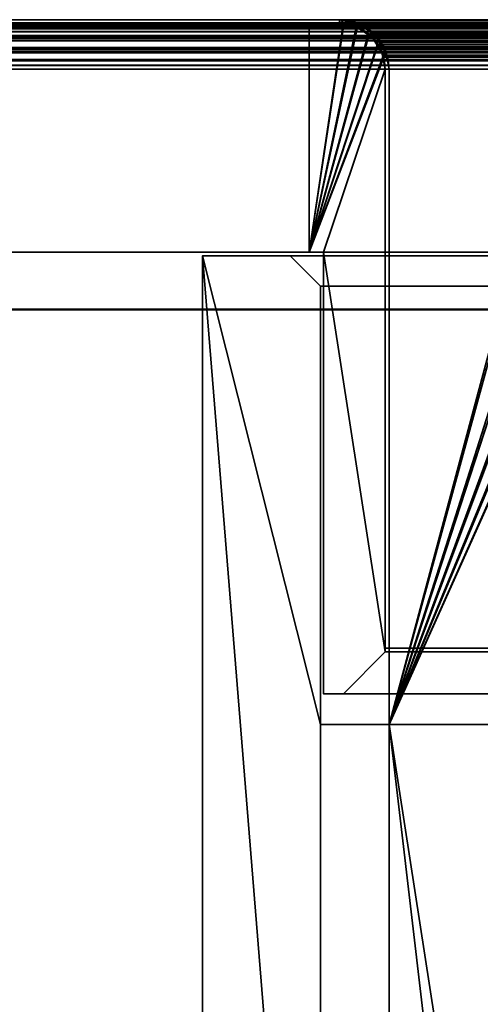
# Model space of a CAD drawing. Header units: millimetres. Extents: x -590 to 3690, y -120 to 127.
# Tile 640 of 656: x 2463 to 2493, y 63 to 127. Entities that reach past the tile are written whole.
import ezdxf

# ---------------------------------------------------------------- set-up
doc = ezdxf.new("R2010")
doc.units = ezdxf.units.MM
doc.layers.add('151', color=7, linetype='Continuous', true_color=0xffffff)

# ---------------------------------------------------------------- blocks, each defined once
blk = doc.blocks.new('UG_SURFACE_003')
at = {"layer": '151', "color": 252, "linetype": 'Continuous', "lineweight": 35}
for points in [[(3690, -31.2, 2203), (3690, 108.2, 2203), (2310, 108.2, 2203), (2310, -31.2, 2203)], [(2310, 108.2, 2203), (3690, 108.2, 2203), (3540, 108.2, 2053), (2460, 108.2, 2053)], [(2460, -31.2, 2053), (2460, 108.2, 2053), (3540, 108.2, 2053), (3540, -31.2, 2053)]]:
    blk.add_3dface(points, dxfattribs=at)
blk = doc.blocks.new('UG_SURFACE_168')
at = {"layer": '151', "color": 254, "linetype": 'Continuous', "lineweight": 35}
for points in [[(2475.25, 111.75, 2033.25), (2483, 16, 2025.5), (2483, 81, 2025.5)], [(2483, 16, 2025.5), (2475.25, 111.75, 2033.25), (2475.25, -35, 2033.25)], [(2483, 81, 2025.5), (2483, 109.75, 2025.5), (2481, 111.75, 2027.5), (2475.25, 111.75, 2033.25)], [(2475.25, 111.75, -7), (2481, 111.75, -7), (2483, 109.75, -7), (2483, 81, -7)], [(2475.25, -35, -7), (2475.25, 111.75, -7), (2483, 16, -7)], [(2483, 81, -7), (2483, 16, -7), (2475.25, 111.75, -7)], [(2475.25, -35, 2033.25), (2475.25, 111.75, 2033.25), (2475.25, 111.75, -7), (2475.25, -35, -7)], [(2475.25, 111.75, 2033.25), (2481, 111.75, 2027.5), (2481, 111.75, -7), (2475.25, 111.75, -7)], [(2481, 111.75, 2027.5), (2483, 109.75, 2025.5), (2483, 109.75, -7), (2481, 111.75, -7)], [(2487.5, 111.75, 2021), (2494.25, 111.75, 2014.25), (2494.25, 111.75, -7), (2487.5, 111.75, -7)], [(2487.5, 81, 2021), (2487.5, 111.75, 2021), (2487.5, 111.75, -7), (2487.5, 81, -7)], [(2495.824, 111.348, 2012.676), (2494.25, 111.75, 2014.25), (2487.5, 111.75, 2021), (2487.5, 81, 2021)], [(2487.5, 81, -7), (2487.5, 111.75, -7), (2494.25, 111.75, -7), (2495.832, 111.435, -7)], [(2487.5, 81, -7), (2495.832, 111.435, -7), (2496.163, 111.369, -7), (2497.174, 110.694, -7)], [(2487.5, 81, 2021), (2497.182, 110.674, 2011.318), (2496.648, 111.138, 2011.852), (2495.824, 111.348, 2012.676)], [(2487.5, 81, -7), (2497.174, 110.694, -7), (2497.786, 110.286, -7), (2498.194, 109.674, -7)], [(2487.5, 81, 2021), (2498.266, 109.72, 2010.234), (2498.254, 109.745, 2010.247), (2497.182, 110.674, 2011.318)], [(2483, 109.75, 2025.5), (2483, 81, 2025.5), (2483, 81, -7), (2483, 109.75, -7)], [(2498.967, 108.372, 2009.533), (2498.266, 109.72, 2010.234), (2487.5, 81, 2021)], [(2487.5, 81, -7), (2498.194, 109.674, -7), (2498.869, 108.663, -7), (2498.927, 108.372, -7)], [(2487.5, 81, 2021), (2499.202, 107.05, 2009.298), (2499.003, 108.303, 2009.497), (2498.967, 108.372, 2009.533)], [(2498.927, 108.372, -7), (2499.19, 107.052, -7), (2487.5, 81, -7)], [(2499.19, 107.052, -7), (2499.25, 106.75, -7), (2495.5, 13, -7), (2487.5, 81, -7)], [(2487.5, 81, 2021), (2499.25, 5, 2009.25), (2499.25, 106.75, 2009.25), (2499.202, 107.05, 2009.298)], [(2483, 81, 2025.5), (2487.5, 81, 2021), (2487.5, 81, -7), (2483, 81, -7)], [(2487.5, 81, 2021), (2483, 81, 2025.5), (2483, 16, 2025.5), (2487.5, 16, 2021)], [(2487.5, 16, -7), (2483, 16, -7), (2483, 81, -7), (2487.5, 81, -7)], [(2499.25, 5, 2009.25), (2487.5, 81, 2021), (2495.5, 13, 2013)], [(2487.5, 16, 2021), (2491.5, 13, 2017), (2495.5, 13, 2013), (2487.5, 81, 2021)], [(2487.5, 81, -7), (2495.5, 13, -7), (2491.5, 13, -7), (2487.5, 16, -7)]]:
    blk.add_3dface(points, dxfattribs=at)
blk = doc.blocks.new('UG_SURFACE_169')
at = {"layer": '151', "color": 7, "linetype": 'Continuous', "lineweight": 35}
for points in [[(2487.5, 112, -7), (2494.25, 112, -7), (2494.25, 111.75, -7), (2487.5, 111.75, -7)], [(2487.5, 112, 2021), (2487.5, 112, -7), (2487.5, 111.75, -7), (2487.5, 111.75, 2021)], [(2494.25, 112, 2014.25), (2494.25, 112, -7), (2487.5, 112, -7), (2487.5, 112, 2021)], [(2494.25, 112, 2014.25), (2487.5, 112, 2021), (2487.5, 111.75, 2021), (2494.25, 111.75, 2014.25)], [(2494.25, 111.75, 2014.25), (2487.5, 111.75, 2021), (2487.5, 111.75, -7), (2494.25, 111.75, -7)]]:
    blk.add_3dface(points, dxfattribs=at)
blk = doc.blocks.new('UG_SURFACE_170')
at = {"layer": '151', "color": 254, "linetype": 'Continuous', "lineweight": 35}
for points in [[(2475.25, 111.75, 2033.25), (2481, 111.75, 2027.5), (2483, 109.75, 2025.5), (2483, 81, 2025.5)], [(2475.25, -35, 2033.25), (2475.25, 111.75, 2033.25), (2483, 16, 2025.5)], [(2483, 81, 2025.5), (2483, 16, 2025.5), (2475.25, 111.75, 2033.25)], [(3519, 111.75, 2027.5), (2481, 111.75, 2027.5), (2475.25, 111.75, 2033.25), (3524.75, 111.75, 2033.25)], [(3524.75, -35, 2033.25), (3524.75, 111.75, 2033.25), (2475.25, 111.75, 2033.25), (2475.25, -35, 2033.25)], [(3519, 111.75, 2027.5), (3517, 109.75, 2025.5), (2483, 109.75, 2025.5), (2481, 111.75, 2027.5)], [(3505.75, 111.75, 2014.25), (2494.25, 111.75, 2014.25), (2487.5, 111.75, 2021), (3512.5, 111.75, 2021)], [(3512.5, 81, 2021), (3512.5, 111.75, 2021), (2487.5, 111.75, 2021), (2487.5, 81, 2021)], [(2487.5, 81, 2021), (2487.5, 111.75, 2021), (2494.25, 111.75, 2014.25), (2495.69, 111.501, 2012.81)], [(2495.69, 111.501, 2012.81), (2495.929, 111.46, 2012.571), (2496.995, 110.82, 2011.505), (2487.5, 81, 2021)], [(2496.995, 110.82, 2011.505), (2497.618, 110.446, 2010.882), (2498.117, 109.818, 2010.383), (2487.5, 81, 2021)], [(3517, 109.75, 2025.5), (3517, 81, 2025.5), (2483, 81, 2025.5), (2483, 109.75, 2025.5)], [(2487.5, 81, 2021), (2498.117, 109.818, 2010.383), (2498.606, 109.205, 2009.894), (2498.88, 108.536, 2009.62)], [(2487.5, 81, 2021), (2498.88, 108.536, 2009.62), (2499.076, 108.058, 2009.424), (2499.198, 107.138, 2009.302)], [(2499.198, 107.138, 2009.302), (2499.25, 106.75, 2009.25), (2499.25, 5, 2009.25), (2487.5, 81, 2021)], [(3512.5, 81, 2021), (2487.5, 81, 2021), (2483, 81, 2025.5), (3517, 81, 2025.5)], [(2487.5, 16, 2021), (2483, 16, 2025.5), (2483, 81, 2025.5), (2487.5, 81, 2021)], [(2487.5, 81, 2021), (2495.5, 13, 2013), (2491.5, 13, 2017), (2487.5, 16, 2021)], [(2495.5, 13, 2013), (2487.5, 81, 2021), (2499.25, 5, 2009.25)]]:
    blk.add_3dface(points, dxfattribs=at)
blk = doc.blocks.new('UG_SURFACE_171')
at = {"layer": '151', "color": 7, "linetype": 'Continuous', "lineweight": 35}
for points in [[(2494.25, 111.75, 2014.25), (2487.5, 111.75, 2021), (2487.5, 112, 2021), (2494.25, 112, 2014.25)], [(3512.5, 112, 2021), (3505.75, 112, 2014.25), (2494.25, 112, 2014.25), (2487.5, 112, 2021)], [(3512.5, 112, 2021), (2487.5, 112, 2021), (2487.5, 111.75, 2021), (3512.5, 111.75, 2021)], [(3512.5, 111.75, 2021), (2487.5, 111.75, 2021), (2494.25, 111.75, 2014.25), (3505.75, 111.75, 2014.25)]]:
    blk.add_3dface(points, dxfattribs=at)
blk = doc.blocks.new('UG_SURFACE_186')
at = {"layer": '151', "color": 7, "linetype": 'Continuous', "lineweight": 35}
for points in [[(2484.25, 127.25, 2024.25), (2484.25, 127.25, -7), (2410.25, 127.25, -7), (2410.25, 127.25, 2098.25)], [(2410.25, 127.25, -7), (2484.25, 127.25, -7), (2484.25, 127, -7), (2410.25, 127, -7)], [(2484.25, 127.25, 2024.25), (2410.25, 127.25, 2098.25), (2410.25, 127, 2098.25), (2484.25, 127, 2024.25)], [(2484.25, 127, 2024.25), (2410.25, 127, 2098.25), (2410.25, 127, -7), (2484.25, 127, -7)], [(2485.363, 127.039, -7), (2484.25, 127.25, 2024.25), (2485.437, 126.947, 2023.063)], [(2485.363, 127.039, -7), (2484.427, 127.216, -7), (2484.25, 127.25, 2024.25)], [(2484.427, 127.216, -7), (2484.25, 127.25, -7), (2484.25, 127.25, 2024.25)], [(2484.413, 126.969, -7), (2484.25, 127, -7), (2484.25, 127.25, -7), (2484.427, 127.216, -7)], [(2484.25, 127, 2024.25), (2485.257, 126.826, 2023.243), (2485.437, 126.947, 2023.063), (2484.25, 127.25, 2024.25)], [(2484.25, 127, -7), (2484.413, 126.969, -7), (2485.349, 126.771, 2023.151)], [(2485.349, 126.771, 2023.151), (2485.257, 126.826, 2023.243), (2484.25, 127, -7)], [(2485.257, 126.826, 2023.243), (2484.25, 127, 2024.25), (2484.25, 127, -7)], [(2485.277, 126.803, -7), (2484.413, 126.969, -7), (2484.427, 127.216, -7), (2485.363, 127.039, -7)], [(2485.349, 126.771, 2023.151), (2484.413, 126.969, -7), (2485.277, 126.803, -7)], [(2485.437, 126.947, 2023.063), (2485.257, 126.826, 2023.243), (2485.349, 126.771, 2023.151)], [(2485.346, 126.79, -7), (2485.277, 126.803, -7), (2485.363, 127.039, -7), (2485.437, 127.026, -7)], [(2485.277, 126.803, -7), (2485.346, 126.79, -7), (2485.349, 126.771, 2023.151)], [(2485.352, 126.786, -7), (2485.346, 126.79, -7), (2485.437, 127.026, -7), (2485.445, 127.02, -7)], [(2485.346, 126.79, -7), (2485.352, 126.786, -7), (2485.349, 126.771, 2023.151)], [(2485.808, 126.852, 2022.691), (2485.437, 126.947, 2023.063), (2485.349, 126.771, 2023.151)], [(2485.349, 126.771, 2023.151), (2486.271, 126.217, 2022.229), (2486.521, 126.235, 2021.979), (2485.808, 126.852, 2022.691)], [(2486.271, 126.217, 2022.229), (2485.349, 126.771, 2023.151), (2485.352, 126.786, -7)], [(2485.445, 127.02, -7), (2486.195, 126.529, -7), (2486.045, 126.334, -7), (2485.352, 126.786, -7)], [(2485.352, 126.786, -7), (2486.045, 126.334, -7), (2486.361, 126.104, 2022.139)], [(2486.361, 126.104, 2022.139), (2486.271, 126.217, 2022.229), (2485.352, 126.786, -7)], [(2485.437, 126.947, 2023.063), (2485.437, 127.026, -7), (2485.363, 127.039, -7)], [(2485.437, 126.947, 2023.063), (2485.445, 127.02, -7), (2485.437, 127.026, -7)], [(2486.195, 126.529, -7), (2485.445, 127.02, -7), (2485.437, 126.947, 2023.063)], [(2486.195, 126.529, -7), (2485.437, 126.947, 2023.063), (2485.808, 126.852, 2022.691)], [(2485.808, 126.852, 2022.691), (2486.548, 126.298, -7), (2486.195, 126.529, -7)], [(2485.808, 126.852, 2022.691), (2486.521, 126.235, 2021.979), (2486.548, 126.298, -7)], [(2486.371, 126.121, -7), (2486.045, 126.334, -7), (2486.195, 126.529, -7), (2486.548, 126.298, -7)], [(2486.045, 126.334, -7), (2486.371, 126.121, -7), (2486.361, 126.104, 2022.139)], [(2486.521, 126.235, 2021.979), (2486.271, 126.217, 2022.229), (2486.361, 126.104, 2022.139)], [(2486.361, 126.104, 2022.139), (2486.864, 125.473, 2021.636), (2486.852, 125.947, 2021.648), (2486.521, 126.235, 2021.979)], [(2486.864, 125.473, 2021.636), (2486.361, 126.104, 2022.139), (2486.371, 126.121, -7)], [(2486.548, 126.298, -7), (2486.851, 125.843, -7), (2486.654, 125.702, -7), (2486.371, 126.121, -7)], [(2486.371, 126.121, -7), (2486.654, 125.702, -7), (2487.021, 125.089, 2021.479)], [(2487.021, 125.089, 2021.479), (2486.864, 125.473, 2021.636), (2486.371, 126.121, -7)], [(2486.851, 125.843, -7), (2486.548, 126.298, -7), (2486.521, 126.235, 2021.979)], [(2486.521, 126.235, 2021.979), (2487.255, 125.237, -7), (2486.851, 125.843, -7)], [(2487.255, 125.237, -7), (2486.521, 126.235, 2021.979), (2486.852, 125.947, 2021.648)], [(2487.005, 125.18, -7), (2486.654, 125.702, -7), (2486.851, 125.843, -7), (2487.255, 125.237, -7)], [(2486.654, 125.702, -7), (2487.005, 125.18, -7), (2487.021, 125.089, 2021.479)], [(2486.852, 125.947, 2021.648), (2487.264, 125.195, -7), (2487.255, 125.237, -7)], [(2486.852, 125.947, 2021.648), (2487.253, 125.176, 2021.247), (2487.264, 125.195, -7)], [(2487.253, 125.176, 2021.247), (2486.852, 125.947, 2021.648), (2486.864, 125.473, 2021.636), (2487.021, 125.089, 2021.479)], [(2487.005, 125.18, -7), (2487.255, 125.237, -7), (2487.264, 125.195, -7)], [(2487.022, 125.101, -7), (2487.005, 125.18, -7), (2487.264, 125.195, -7)], [(2487.005, 125.18, -7), (2487.022, 125.101, -7), (2487.021, 125.089, 2021.479)], [(2487.021, 125.089, 2021.479), (2487.145, 124.785, 2021.354), (2487.339, 125.01, 2021.161), (2487.253, 125.176, 2021.247)], [(2487.145, 124.785, 2021.354), (2487.021, 125.089, 2021.479), (2487.022, 125.101, -7)], [(2487.264, 125.195, -7), (2487.307, 124.976, -7), (2487.064, 124.899, -7), (2487.022, 125.101, -7)], [(2487.022, 125.101, -7), (2487.064, 124.899, -7), (2487.25, 124, 2021.25)], [(2487.25, 124, 2021.25), (2487.145, 124.785, 2021.354), (2487.022, 125.101, -7)], [(2487.25, 124, -7), (2487.064, 124.899, -7), (2487.307, 124.976, -7), (2487.5, 124, -7)], [(2487.064, 124.899, -7), (2487.25, 124, -7), (2487.25, 124, 2021.25)], [(2487.5, 124, 2021), (2487.339, 125.01, 2021.161), (2487.145, 124.785, 2021.354), (2487.25, 124, 2021.25)], [(2487.307, 124.976, -7), (2487.264, 125.195, -7), (2487.253, 125.176, 2021.247)], [(2487.307, 124.976, -7), (2487.253, 125.176, 2021.247), (2487.339, 125.01, 2021.161)], [(2487.339, 125.01, 2021.161), (2487.5, 124, -7), (2487.307, 124.976, -7)], [(2487.339, 125.01, 2021.161), (2487.5, 124, 2021), (2487.5, 124, -7)], [(2487.5, 124, -7), (2487.5, 86, -7), (2487.25, 86, -7), (2487.25, 124, -7)], [(2487.25, 86, 2021.25), (2487.25, 124, 2021.25), (2487.25, 124, -7), (2487.25, 86, -7)], [(2487.25, 124, 2021.25), (2487.25, 86, 2021.25), (2487.5, 86, 2021), (2487.5, 124, 2021)], [(2487.5, 86, -7), (2487.5, 124, -7), (2487.5, 124, 2021), (2487.5, 86, 2021)], [(2487.25, 86, 2021.25), (2487.25, 86, -7), (2487.5, 86, -7), (2487.5, 86, 2021)]]:
    blk.add_3dface(points, dxfattribs=at)
blk = doc.blocks.new('UG_SURFACE_187')
at = {"layer": '151', "color": 41, "linetype": 'Continuous', "lineweight": 35}
for points in [[(2412.25, 112, -7), (2412.25, 127, -7), (2482.25, 127, -7), (2482.25, 112, -7)], [(2412.25, 127, -7), (2412.25, 112, -7), (2412.25, 112, 2096.25), (2412.25, 127, 2096.25)], [(2482.25, 127, 2026.25), (2482.25, 127, -7), (2412.25, 127, -7), (2412.25, 127, 2096.25)], [(2482.25, 112, 2026.25), (2482.25, 127, 2026.25), (2412.25, 127, 2096.25), (2412.25, 112, 2096.25)], [(2482.25, 112, -7), (2482.25, 127, -7), (2482.25, 127, 2026.25), (2482.25, 112, 2026.25)], [(2412.25, 112, 2096.25), (2412.25, 112, -7), (2482.25, 112, -7), (2482.25, 112, 2026.25)]]:
    blk.add_3dface(points, dxfattribs=at)
blk = doc.blocks.new('UG_SURFACE_188')
at = {"layer": '151', "color": 14, "linetype": 'Continuous', "lineweight": 35}
for points in [[(2482.25, 127, -7), (2482.25, 112, -7), (2482.25, 112, 2026.25), (2482.25, 127, 2026.25)], [(2482.25, 112, -7), (2482.25, 127, -7), (2484.25, 127, -7), (2484.52, 126.946, -7)], [(2484.521, 126.931, 2023.979), (2484.25, 127, 2024.25), (2482.25, 127, 2026.25), (2482.25, 112, 2026.25)], [(2484.25, 127, 2024.25), (2484.25, 127, -7), (2482.25, 127, -7), (2482.25, 127, 2026.25)], [(2484.52, 126.946, -7), (2485.398, 126.772, -7), (2485.417, 126.759, -7), (2482.25, 112, -7)], [(2482.25, 112, 2026.25), (2485.412, 126.703, 2023.088), (2484.521, 126.931, 2023.979)], [(2482.25, 112, -7), (2485.417, 126.759, -7), (2486.171, 126.255, -7)], [(2482.25, 112, 2026.25), (2486.163, 126.221, 2022.337), (2485.689, 126.633, 2022.811), (2485.412, 126.703, 2023.088)], [(2484.25, 127, -7), (2484.25, 127, 2024.25), (2484.521, 126.931, 2023.979)], [(2484.521, 126.931, 2023.979), (2484.52, 126.946, -7), (2484.25, 127, -7)], [(2484.52, 126.946, -7), (2484.521, 126.931, 2023.979), (2485.412, 126.703, 2023.088)], [(2485.412, 126.703, 2023.088), (2485.398, 126.772, -7), (2484.52, 126.946, -7)], [(2485.412, 126.703, 2023.088), (2485.417, 126.759, -7), (2485.398, 126.772, -7)], [(2485.417, 126.759, -7), (2485.412, 126.703, 2023.088), (2485.689, 126.633, 2022.811)], [(2485.689, 126.633, 2022.811), (2486.171, 126.255, -7), (2485.417, 126.759, -7)], [(2486.171, 126.255, -7), (2486.371, 126.121, -7), (2486.738, 125.573, -7), (2482.25, 112, -7)], [(2482.25, 112, 2026.25), (2486.764, 125.582, 2021.736), (2486.652, 125.797, 2021.848), (2486.163, 126.221, 2022.337)], [(2485.689, 126.633, 2022.811), (2486.163, 126.221, 2022.337), (2486.171, 126.255, -7)], [(2486.371, 126.121, -7), (2486.171, 126.255, -7), (2486.163, 126.221, 2022.337)], [(2486.371, 126.121, -7), (2486.163, 126.221, 2022.337), (2486.652, 125.797, 2021.848)], [(2486.652, 125.797, 2021.848), (2486.738, 125.573, -7), (2486.371, 126.121, -7)], [(2487.126, 124.777, 2021.374), (2487.102, 124.932, 2021.399), (2486.764, 125.582, 2021.736), (2482.25, 112, 2026.25)], [(2486.738, 125.573, -7), (2487.022, 125.148, -7), (2487.096, 124.773, -7), (2482.25, 112, -7)], [(2486.652, 125.797, 2021.848), (2486.764, 125.582, 2021.736), (2486.738, 125.573, -7)], [(2487.022, 125.148, -7), (2486.738, 125.573, -7), (2486.764, 125.582, 2021.736)], [(2487.022, 125.148, -7), (2486.764, 125.582, 2021.736), (2487.102, 124.932, 2021.399)], [(2482.25, 112, 2026.25), (2483.2, 112, 2025.3), (2487.25, 124, 2021.25), (2487.126, 124.777, 2021.374)], [(2487.096, 124.773, -7), (2487.25, 124, -7), (2483.2, 112, -7), (2482.25, 112, -7)], [(2487.102, 124.932, 2021.399), (2487.096, 124.773, -7), (2487.022, 125.148, -7)], [(2487.102, 124.932, 2021.399), (2487.126, 124.777, 2021.374), (2487.096, 124.773, -7)], [(2487.096, 124.773, -7), (2487.126, 124.777, 2021.374), (2487.25, 124, 2021.25)], [(2487.25, 124, 2021.25), (2487.25, 124, -7), (2487.096, 124.773, -7)], [(2483.2, 112, -7), (2487.25, 124, -7), (2487.25, 85.75, -7)], [(2487.25, 85.75, 2021.25), (2487.25, 124, 2021.25), (2483.2, 112, 2025.3)], [(2487.25, 85.75, -7), (2487.25, 124, -7), (2487.25, 124, 2021.25), (2487.25, 85.75, 2021.25)], [(2482.25, 112, 2026.25), (2482.25, 112, -7), (2483.2, 112, -7), (2483.2, 112, 2025.3)], [(2483.2, 112, -7), (2483.2, 83, -7), (2483.2, 83, 2025.3), (2483.2, 112, 2025.3)], [(2487.25, 85.75, -7), (2484.5, 83, -7), (2483.2, 83, -7), (2483.2, 112, -7)], [(2483.2, 112, 2025.3), (2483.2, 83, 2025.3), (2484.5, 83, 2024), (2487.25, 85.75, 2021.25)], [(2484.5, 83, -7), (2487.25, 85.75, -7), (2487.25, 85.75, 2021.25), (2484.5, 83, 2024)], [(2483.2, 83, 2025.3), (2483.2, 83, -7), (2484.5, 83, -7), (2484.5, 83, 2024)]]:
    blk.add_3dface(points, dxfattribs=at)
blk = doc.blocks.new('UG_SURFACE_189')
at = {"layer": '151', "color": 7, "linetype": 'Continuous', "lineweight": 35}
for points in [[(3591.862, 126.103, 2100.362), (2408.135, 126.101, 2100.365), (2408.89, 126.674, 2099.61)], [(2408.465, 126.66, 2100.035), (3591.534, 126.645, 2100.034), (3590.841, 127.061, 2099.341)], [(2408.777, 126.897, 2099.723), (2408.465, 126.66, 2100.035), (3590.841, 127.061, 2099.341)], [(2408.777, 126.897, 2099.723), (3590.841, 127.061, 2099.341), (3590.686, 127.088, 2099.186)], [(3590.686, 127.088, 2099.186), (2409.322, 127.028, 2099.178), (2408.777, 126.897, 2099.723)], [(3591.771, 126.217, 2100.271), (2408.89, 126.674, 2099.61), (2409.152, 126.737, 2099.348)], [(3591.771, 126.217, 2100.271), (3591.862, 126.103, 2100.362), (2408.89, 126.674, 2099.61)], [(2409.152, 126.737, 2099.348), (2410.25, 127, 2098.25), (3589.75, 127, 2098.25)], [(3589.75, 127, 2098.25), (3590.757, 126.826, 2099.257), (2409.152, 126.737, 2099.348)], [(3590.757, 126.826, 2099.257), (3590.85, 126.77, 2099.349), (2409.152, 126.737, 2099.348)], [(2409.152, 126.737, 2099.348), (3590.85, 126.77, 2099.349), (3591.771, 126.217, 2100.271)], [(2409.322, 127.028, 2099.178), (3590.686, 127.088, 2099.186), (3589.75, 127.25, 2098.25)], [(3589.75, 127.25, 2098.25), (2410.25, 127.25, 2098.25), (2409.322, 127.028, 2099.178)], [(3589.75, 127.25, 2098.25), (3515.75, 127.25, 2024.25), (2484.25, 127.25, 2024.25), (2410.25, 127.25, 2098.25)], [(2484.25, 127, 2024.25), (2410.25, 127, 2098.25), (2410.25, 127.25, 2098.25), (2484.25, 127.25, 2024.25)], [(3589.75, 127, 2098.25), (2410.25, 127, 2098.25), (2484.25, 127, 2024.25), (3515.75, 127, 2024.25)], [(2484.505, 127.206, 2023.994), (2484.25, 127.25, 2024.25), (3515.75, 127.25, 2024.25)], [(2484.25, 127, 2024.25), (2484.25, 127.25, 2024.25), (2484.505, 127.206, 2023.994)], [(2484.505, 127.206, 2023.994), (2485.341, 127.061, 2023.159), (2485.257, 126.826, 2023.243), (2484.25, 127, 2024.25)], [(3515.75, 127, 2024.25), (2484.25, 127, 2024.25), (2485.257, 126.826, 2023.243)], [(3515.75, 127.25, 2024.25), (3515.498, 127.19, 2023.998), (2484.505, 127.206, 2023.994)], [(2485.341, 127.061, 2023.159), (2484.505, 127.206, 2023.994), (3515.498, 127.19, 2023.998)], [(2485.35, 126.77, 2023.15), (2485.257, 126.826, 2023.243), (2485.341, 127.061, 2023.159), (2485.425, 127.011, 2023.076)], [(2485.257, 126.826, 2023.243), (3514.652, 126.737, 2023.152), (3515.75, 127, 2024.25)], [(2485.257, 126.826, 2023.243), (2485.35, 126.77, 2023.15), (3514.652, 126.737, 2023.152)], [(2485.341, 127.061, 2023.159), (3515.498, 127.19, 2023.998), (3514.578, 126.969, 2023.078)], [(3514.578, 126.969, 2023.078), (2485.425, 127.011, 2023.076), (2485.341, 127.061, 2023.159)], [(2486.271, 126.217, 2022.229), (2485.35, 126.77, 2023.15), (2485.425, 127.011, 2023.076), (2486.276, 126.5, 2022.224)], [(3514.39, 126.674, 2022.89), (2485.35, 126.77, 2023.15), (2486.271, 126.217, 2022.229)], [(3514.39, 126.674, 2022.89), (3514.652, 126.737, 2023.152), (2485.35, 126.77, 2023.15)], [(2485.425, 127.011, 2023.076), (3514.578, 126.969, 2023.078), (3514.277, 126.897, 2022.777)], [(3514.277, 126.897, 2022.777), (2486.276, 126.5, 2022.224), (2485.425, 127.011, 2023.076)], [(2486.271, 126.217, 2022.229), (3513.634, 126.1, 2022.135), (3514.39, 126.674, 2022.89)], [(3514.277, 126.897, 2022.777), (3513.732, 126.483, 2022.232), (2486.276, 126.5, 2022.224)], [(2407.546, 125.299, 2100.954), (2408.04, 126.029, 2100.46), (3592.364, 125.473, 2100.863)], [(2407.856, 126.198, 2100.644), (2407.73, 126.012, 2100.77), (3592.263, 125.995, 2100.763)], [(3591.534, 126.645, 2100.034), (2408.465, 126.66, 2100.035), (2407.856, 126.198, 2100.644)], [(2407.856, 126.198, 2100.644), (3591.939, 126.402, 2100.439), (3591.534, 126.645, 2100.034)], [(2407.856, 126.198, 2100.644), (3592.263, 125.995, 2100.763), (3591.939, 126.402, 2100.439)], [(3592.364, 125.473, 2100.863), (2408.04, 126.029, 2100.46), (2408.135, 126.101, 2100.365)], [(2408.135, 126.101, 2100.365), (3591.862, 126.103, 2100.362), (3592.364, 125.473, 2100.863)], [(2486.276, 126.5, 2022.224), (2486.439, 126.402, 2022.061), (2486.271, 126.217, 2022.229)], [(2486.362, 126.103, 2022.138), (2486.271, 126.217, 2022.229), (2486.439, 126.402, 2022.061)], [(2486.271, 126.217, 2022.229), (2486.362, 126.103, 2022.138), (3513.634, 126.1, 2022.135)], [(2486.439, 126.402, 2022.061), (2486.276, 126.5, 2022.224), (3513.732, 126.483, 2022.232)], [(2486.439, 126.402, 2022.061), (2486.942, 125.771, 2021.559), (2486.864, 125.473, 2021.636), (2486.362, 126.103, 2022.138)], [(2486.362, 126.103, 2022.138), (3513.046, 125.299, 2021.546), (3513.54, 126.029, 2022.04)], [(3513.046, 125.299, 2021.546), (2486.362, 126.103, 2022.138), (2486.864, 125.473, 2021.636)], [(3513.54, 126.029, 2022.04), (3513.634, 126.1, 2022.135), (2486.362, 126.103, 2022.138)], [(2486.439, 126.402, 2022.061), (3513.732, 126.483, 2022.232), (3513.356, 126.198, 2021.856)], [(3513.356, 126.198, 2021.856), (2486.942, 125.771, 2021.559), (2486.439, 126.402, 2022.061)], [(3513.356, 126.198, 2021.856), (3513.064, 125.767, 2021.564), (2486.942, 125.771, 2021.559)], [(2407.24, 125.165, 2101.26), (3592.759, 125.161, 2101.259), (3592.581, 125.596, 2101.081)], [(2407.321, 125.408, 2101.179), (2407.24, 125.165, 2101.26), (3592.581, 125.596, 2101.081)], [(3592.263, 125.995, 2100.763), (2407.73, 126.012, 2100.77), (2407.321, 125.408, 2101.179)], [(2407.321, 125.408, 2101.179), (3592.581, 125.596, 2101.081), (3592.263, 125.995, 2100.763)], [(3592.364, 125.473, 2100.863), (2407.477, 125.091, 2101.023), (2407.546, 125.299, 2100.954)], [(3592.364, 125.473, 2100.863), (3592.522, 125.087, 2101.022), (2407.477, 125.091, 2101.023)], [(2486.942, 125.771, 2021.559), (2487.081, 125.596, 2021.419), (2486.864, 125.473, 2021.636)], [(2487.022, 125.087, 2021.478), (2486.864, 125.473, 2021.636), (2487.081, 125.596, 2021.419), (2487.354, 124.931, 2021.146)], [(2486.864, 125.473, 2021.636), (3512.977, 125.091, 2021.477), (3513.046, 125.299, 2021.546)], [(2486.864, 125.473, 2021.636), (2487.022, 125.087, 2021.478), (3512.977, 125.091, 2021.477)], [(2487.081, 125.596, 2021.419), (2486.942, 125.771, 2021.559), (3513.064, 125.767, 2021.564)], [(2487.081, 125.596, 2021.419), (3513.064, 125.767, 2021.564), (3512.821, 125.408, 2021.321)], [(3512.821, 125.408, 2021.321), (2487.354, 124.931, 2021.146), (2487.081, 125.596, 2021.419)], [(3512.821, 125.408, 2021.321), (3512.66, 124.922, 2021.16), (2487.354, 124.931, 2021.146)], [(3592.759, 125.161, 2101.259), (2407.24, 125.165, 2101.26), (2407.059, 124.619, 2101.441)], [(2407.059, 124.619, 2101.441), (3592.887, 124.85, 2101.387), (3592.759, 125.161, 2101.259)], [(2407.059, 124.619, 2101.441), (3592.966, 124.252, 2101.466), (3592.887, 124.85, 2101.387)], [(2407.305, 124.571, 2101.195), (2407.477, 125.091, 2101.023), (3592.522, 125.087, 2101.022)], [(3592.522, 125.087, 2101.022), (3592.645, 124.785, 2101.146), (2407.305, 124.571, 2101.195)], [(3592.645, 124.785, 2101.146), (3592.75, 124, 2101.25), (2407.305, 124.571, 2101.195)], [(3512.805, 124.571, 2021.305), (3512.977, 125.091, 2021.477), (2487.022, 125.087, 2021.478)], [(3512.805, 124.571, 2021.305), (2487.022, 125.087, 2021.478), (2487.145, 124.785, 2021.354)], [(2487.354, 124.931, 2021.146), (2487.145, 124.785, 2021.354), (2487.022, 125.087, 2021.478)], [(2487.145, 124.785, 2021.354), (2487.354, 124.931, 2021.146), (2487.387, 124.85, 2021.113)], [(2487.387, 124.85, 2021.113), (2487.5, 124, 2021), (2487.25, 124, 2021.25), (2487.145, 124.785, 2021.354)], [(2487.145, 124.785, 2021.354), (3512.75, 124, 2021.25), (3512.805, 124.571, 2021.305)], [(2487.145, 124.785, 2021.354), (2487.25, 124, 2021.25), (3512.75, 124, 2021.25)], [(2487.387, 124.85, 2021.113), (2487.354, 124.931, 2021.146), (3512.66, 124.922, 2021.16)], [(2487.387, 124.85, 2021.113), (3512.66, 124.922, 2021.16), (3512.559, 124.619, 2021.06)], [(3512.559, 124.619, 2021.06), (2487.5, 124, 2021), (2487.387, 124.85, 2021.113)], [(3592.966, 124.252, 2101.466), (2407.025, 124.256, 2101.475), (2407, 124, 2101.5)], [(2407, 124, 2101.5), (3593, 124, 2101.5), (3592.966, 124.252, 2101.466)], [(2407.059, 124.619, 2101.441), (2407.025, 124.256, 2101.475), (3592.966, 124.252, 2101.466)], [(3592.75, 124, 2101.25), (2407.25, 124, 2101.25), (2407.305, 124.571, 2101.195)], [(3512.559, 124.619, 2021.06), (3512.5, 124, 2021), (2487.5, 124, 2021)], [(2407, 124, 2101.5), (2407, 108.25, 2101.5), (3593, 108.25, 2101.5), (3593, 124, 2101.5)], [(3592.75, 124, 2101.25), (3592.75, 108.25, 2101.25), (2407.25, 108.25, 2101.25), (2407.25, 124, 2101.25)], [(3512.75, 86, 2021.25), (3512.75, 124, 2021.25), (2487.25, 124, 2021.25), (2487.25, 86, 2021.25)], [(2487.5, 124, 2021), (2487.5, 86, 2021), (2487.25, 86, 2021.25), (2487.25, 124, 2021.25)], [(2487.5, 86, 2021), (2487.5, 124, 2021), (3512.5, 124, 2021), (3512.5, 86, 2021)], [(3592.75, 108.25, 2101.25), (3593, 108.25, 2101.5), (2407, 108.25, 2101.5), (2407.25, 108.25, 2101.25)], [(3512.5, 86, 2021), (3512.75, 86, 2021.25), (2487.25, 86, 2021.25), (2487.5, 86, 2021)]]:
    blk.add_3dface(points, dxfattribs=at)
blk = doc.blocks.new('UG_SURFACE_190')
at = {"layer": '151', "color": 14, "linetype": 'Continuous', "lineweight": 35}
for points in [[(2482.25, 127, 2026.25), (2482.25, 112, 2026.25), (3517.75, 112, 2026.25), (3517.75, 127, 2026.25)], [(2482.25, 112, 2026.25), (2482.25, 127, 2026.25), (2484.25, 127, 2024.25), (2484.486, 126.959, 2024.014)], [(3517.75, 127, 2026.25), (3515.75, 127, 2024.25), (2484.25, 127, 2024.25), (2482.25, 127, 2026.25)], [(2482.25, 112, 2026.25), (2484.486, 126.959, 2024.014), (2485.257, 126.826, 2023.243), (2485.334, 126.78, 2023.166)], [(2485.334, 126.78, 2023.166), (2486.12, 126.308, 2022.38), (2482.25, 112, 2026.25)], [(2484.486, 126.959, 2024.014), (2484.25, 127, 2024.25), (3515.75, 127, 2024.25)], [(3515.75, 127, 2024.25), (3515.517, 126.944, 2024.017), (2484.486, 126.959, 2024.014)], [(2485.257, 126.826, 2023.243), (2484.486, 126.959, 2024.014), (3515.517, 126.944, 2024.017)], [(2485.257, 126.826, 2023.243), (3515.517, 126.944, 2024.017), (3514.668, 126.741, 2023.168)], [(3514.668, 126.741, 2023.168), (2485.334, 126.78, 2023.166), (2485.257, 126.826, 2023.243)], [(2485.334, 126.78, 2023.166), (3514.668, 126.741, 2023.168), (3514.39, 126.674, 2022.89)], [(3514.39, 126.674, 2022.89), (2486.12, 126.308, 2022.38), (2485.334, 126.78, 2023.166)], [(3514.39, 126.674, 2022.89), (3513.887, 126.292, 2022.387), (2486.12, 126.308, 2022.38)], [(2482.25, 112, 2026.25), (2486.12, 126.308, 2022.38), (2486.271, 126.217, 2022.229), (2486.734, 125.635, 2021.765)], [(2486.271, 126.217, 2022.229), (2486.12, 126.308, 2022.38), (3513.887, 126.292, 2022.387)], [(2486.271, 126.217, 2022.229), (3513.887, 126.292, 2022.387), (3513.54, 126.029, 2022.04)], [(3513.54, 126.029, 2022.04), (2486.734, 125.635, 2021.765), (2486.271, 126.217, 2022.229)], [(3513.54, 126.029, 2022.04), (3513.271, 125.631, 2021.771), (2486.734, 125.635, 2021.765)], [(2482.25, 112, 2026.25), (2486.734, 125.635, 2021.765), (2486.864, 125.473, 2021.636), (2487.115, 124.859, 2021.385)], [(2486.864, 125.473, 2021.636), (2486.734, 125.635, 2021.765), (3513.271, 125.631, 2021.771)], [(2486.864, 125.473, 2021.636), (3513.271, 125.631, 2021.771), (3513.046, 125.299, 2021.546)], [(3513.046, 125.299, 2021.546), (2487.115, 124.859, 2021.385), (2486.864, 125.473, 2021.636)], [(2482.25, 112, 2026.25), (2487.115, 124.859, 2021.385), (2487.145, 124.785, 2021.354)], [(2487.145, 124.785, 2021.354), (2487.25, 124, 2021.25), (2483.2, 112, 2025.3), (2482.25, 112, 2026.25)], [(3513.046, 125.299, 2021.546), (3512.897, 124.851, 2021.398), (2487.115, 124.859, 2021.385)], [(2487.145, 124.785, 2021.354), (2487.115, 124.859, 2021.385), (3512.897, 124.851, 2021.398)], [(2487.145, 124.785, 2021.354), (3512.897, 124.851, 2021.398), (3512.805, 124.571, 2021.305)], [(3512.805, 124.571, 2021.305), (2487.25, 124, 2021.25), (2487.145, 124.785, 2021.354)], [(3512.805, 124.571, 2021.305), (3512.75, 124, 2021.25), (2487.25, 124, 2021.25)], [(2483.2, 112, 2025.3), (2487.25, 124, 2021.25), (2487.25, 85.75, 2021.25)], [(2487.25, 85.75, 2021.25), (2487.25, 124, 2021.25), (3512.75, 124, 2021.25), (3512.75, 85.75, 2021.25)], [(3516.8, 112, 2025.3), (3517.75, 112, 2026.25), (2482.25, 112, 2026.25), (2483.2, 112, 2025.3)], [(2483.2, 112, 2025.3), (2483.2, 83, 2025.3), (3516.8, 83, 2025.3), (3516.8, 112, 2025.3)], [(2487.25, 85.75, 2021.25), (2484.5, 83, 2024), (2483.2, 83, 2025.3), (2483.2, 112, 2025.3)], [(2484.5, 83, 2024), (2487.25, 85.75, 2021.25), (3512.75, 85.75, 2021.25), (3515.5, 83, 2024)], [(3515.5, 83, 2024), (3516.8, 83, 2025.3), (2483.2, 83, 2025.3), (2484.5, 83, 2024)]]:
    blk.add_3dface(points, dxfattribs=at)
blk = doc.blocks.new('UG_SURFACE_191')
at = {"layer": '151', "color": 14, "linetype": 'Continuous', "lineweight": 35}
for points in [[(2408.602, 126.456, 2099.897), (3591.397, 126.442, 2099.897), (3590.757, 126.826, 2099.257)], [(2408.89, 126.674, 2099.61), (2408.602, 126.456, 2099.897), (3590.757, 126.826, 2099.257)], [(2408.89, 126.674, 2099.61), (3590.757, 126.826, 2099.257), (3590.614, 126.851, 2099.114)], [(3590.614, 126.851, 2099.114), (2409.393, 126.795, 2099.107), (2408.89, 126.674, 2099.61)], [(2409.393, 126.795, 2099.107), (3590.614, 126.851, 2099.114), (3589.75, 127, 2098.25)], [(3589.75, 127, 2098.25), (2410.25, 127, 2098.25), (2409.393, 126.795, 2099.107)], [(3589.75, 127, 2098.25), (3587.75, 127, 2096.25), (2412.25, 127, 2096.25), (2410.25, 127, 2098.25)], [(3587.75, 108.25, 2096.25), (2412.25, 108.25, 2096.25), (2412.25, 127, 2096.25), (3587.75, 127, 2096.25)], [(2408.04, 126.029, 2100.46), (2407.924, 125.857, 2100.576), (3592.07, 125.841, 2100.57)], [(3591.397, 126.442, 2099.897), (2408.602, 126.456, 2099.897), (2408.04, 126.029, 2100.46)], [(2408.04, 126.029, 2100.46), (3591.771, 126.217, 2100.271), (3591.397, 126.442, 2099.897)], [(2408.04, 126.029, 2100.46), (3592.07, 125.841, 2100.57), (3591.771, 126.217, 2100.271)], [(2407.472, 125.075, 2101.028), (3592.528, 125.072, 2101.028), (3592.364, 125.473, 2100.863)], [(2407.546, 125.299, 2100.954), (2407.472, 125.075, 2101.028), (3592.364, 125.473, 2100.863)], [(3592.07, 125.841, 2100.57), (2407.924, 125.857, 2100.576), (2407.546, 125.299, 2100.954)], [(2407.546, 125.299, 2100.954), (3592.364, 125.473, 2100.863), (3592.07, 125.841, 2100.57)], [(3592.528, 125.072, 2101.028), (2407.472, 125.075, 2101.028), (2407.305, 124.571, 2101.195)], [(2407.305, 124.571, 2101.195), (3592.645, 124.785, 2101.146), (3592.528, 125.072, 2101.028)], [(2407.305, 124.571, 2101.195), (3592.719, 124.233, 2101.219), (3592.645, 124.785, 2101.146)], [(3592.719, 124.233, 2101.219), (2407.273, 124.236, 2101.227), (2407.25, 124, 2101.25)], [(2407.25, 124, 2101.25), (3592.75, 124, 2101.25), (3592.719, 124.233, 2101.219)], [(2407.305, 124.571, 2101.195), (2407.273, 124.236, 2101.227), (3592.719, 124.233, 2101.219)], [(2407.25, 124, 2101.25), (2407.25, 108.25, 2101.25), (3592.75, 108.25, 2101.25), (3592.75, 124, 2101.25)], [(3587.75, 108.25, 2096.25), (3592.75, 108.25, 2101.25), (2407.25, 108.25, 2101.25), (2412.25, 108.25, 2096.25)]]:
    blk.add_3dface(points, dxfattribs=at)
blk = doc.blocks.new('UG_SURFACE_192')
at = {"layer": '151', "color": 41, "linetype": 'Continuous', "lineweight": 35}
for points in [[(2412.25, 112, 2096.25), (2412.25, 127, 2096.25), (2482.25, 127, 2026.25), (2482.25, 112, 2026.25)], [(2412.25, 127, 2096.25), (2412.25, 112, 2096.25), (3587.75, 112, 2096.25), (3587.75, 127, 2096.25)], [(3587.75, 127, 2096.25), (3517.75, 127, 2026.25), (2482.25, 127, 2026.25), (2412.25, 127, 2096.25)], [(2482.25, 112, 2026.25), (2482.25, 127, 2026.25), (3517.75, 127, 2026.25), (3517.75, 112, 2026.25)], [(3517.75, 112, 2026.25), (3587.75, 112, 2096.25), (2412.25, 112, 2096.25), (2482.25, 112, 2026.25)]]:
    blk.add_3dface(points, dxfattribs=at)

msp = doc.modelspace()

# ---------------------------------------------------------------- linework, layer by layer
at = {"layer": '151', "color": 252, "linetype": 'Continuous', "lineweight": -3, "true_color": 0x939598}
for p, q in [((2484.25, 127.25, 2024.25), (2410.25, 127.25, 2098.25)), ((2410.25, 127.25, -7), (2484.25, 127.25, -7)), ((2410.25, 127.25, 2098.25), (3589.75, 127.25, 2098.25)), ((2410.25, 127.25, 2098.25), (2484.25, 127.25, 2024.25)), ((2410.25, 127, 2098.25), (2484.25, 127, 2024.25)), ((2484.25, 127, 2024.25), (2410.25, 127, 2098.25)), ((2410.25, 127, -7), (2484.25, 127, -7)), ((2410.25, 127, 2098.25), (3589.75, 127, 2098.25)), ((2412.25, 127, 2096.25), (3587.75, 127, 2096.25)), ((2482.25, 127, 2026.25), (2412.25, 127, 2096.25)), ((2412.25, 127, -7), (2482.25, 127, -7)), ((2412.25, 127, 2096.25), (3587.75, 127, 2096.25)), ((2412.25, 127, 2096.25), (2482.25, 127, 2026.25)), ((2484.25, 127, 2024.25), (2482.25, 127, 2026.25)), ((2482.25, 127, 2026.25), (2482.25, 112, 2026.25)), ((2482.25, 127, -7), (2484.25, 127, -7)), ((2482.25, 127, 2026.25), (2482.25, 112, 2026.25)), ((2482.25, 127, -7), (2482.25, 112, -7)), ((2482.25, 112, 2026.25), (2482.25, 127, 2026.25)), ((2482.25, 127, 2026.25), (3517.75, 127, 2026.25)), ((2482.25, 127, -7), (2482.25, 127, 2026.25)), ((2482.25, 127, 2026.25), (2484.25, 127, 2024.25)), ((2482.25, 112, 2026.25), (2482.25, 127, 2026.25)), ((2482.25, 127, -7), (2482.25, 127, 2026.25)), ((2482.25, 127, 2026.25), (3517.75, 127, 2026.25)), ((2482.25, 112, -7), (2482.25, 127, -7)), ((2484.25, 127.25, -7), (2484.25, 127.25, 2024.25)), ((2484.25, 127.25, 2024.25), (3515.75, 127.25, 2024.25)), ((2484.25, 127, 2024.25), (3515.75, 127, 2024.25)), ((2484.25, 127, 2024.25), (3515.75, 127, 2024.25)), ((2484.25, 127, -7), (2484.25, 127, 2024.25)), ((2484.25, 127, -7), (2484.25, 127, 2024.25)), ((2407, 124, 2101.5), (3593, 124, 2101.5)), ((2407.25, 124, 2101.25), (3592.75, 124, 2101.25)), ((2407.25, 124, 2101.25), (3592.75, 124, 2101.25)), ((2487.25, 124, 2021.25), (2487.25, 85.75, 2021.25)), ((2487.25, 124, 2021.25), (2487.25, 86, 2021.25)), ((2487.25, 124, -7), (2487.25, 124, 2021.25)), ((2487.25, 124, -7), (2487.25, 85.75, -7)), ((2487.25, 124, 2021.25), (2487.25, 85.75, 2021.25)), ((2487.25, 124, 2021.25), (3512.75, 124, 2021.25)), ((2487.25, 124, 2021.25), (2487.25, 86, 2021.25)), ((2487.25, 124, -7), (2487.25, 86, -7)), ((2487.5, 124, -7), (2487.5, 86, -7)), ((2487.5, 124, 2021), (2487.5, 86, 2021)), ((2487.5, 124, 2021), (3512.5, 124, 2021)), ((2487.5, 124, -7), (2487.5, 124, 2021)), ((2487.5, 124, 2021), (2487.5, 86, 2021)), ((2412.25, 112, 2096.25), (3587.75, 112, 2096.25)), ((2412.25, 112, 2096.25), (2482.25, 112, 2026.25)), ((2482.25, 112, -7), (2412.25, 112, -7)), ((2482.25, 112, 2026.25), (2412.25, 112, 2096.25)), ((2482.25, 112, 2026.25), (3517.75, 112, 2026.25)), ((2482.25, 112, 2026.25), (3517.75, 112, 2026.25)), ((2482.25, 112, -7), (2482.25, 112, 2026.25)), ((2483.2, 112, -7), (2482.25, 112, -7)), ((2482.25, 112, 2026.25), (2483.2, 112, 2025.3)), ((2483.2, 112, 2025.3), (2482.25, 112, 2026.25)), ((2482.25, 112, -7), (2482.25, 112, 2026.25)), ((2483.2, 112, 2025.3), (3516.8, 112, 2025.3)), ((2483.2, 112, -7), (2483.2, 112, 2025.3)), ((2483.2, 83, 2025.3), (2483.2, 112, 2025.3)), ((2483.2, 83, -7), (2483.2, 112, -7)), ((2483.2, 83, 2025.3), (2483.2, 112, 2025.3)), ((2487.5, 112, 2021), (2494.25, 112, 2014.25)), ((2487.5, 111.75, -7), (2487.5, 112, -7)), ((3512.5, 112, 2021), (2487.5, 112, 2021)), ((2487.5, 111.75, 2021), (2487.5, 112, 2021)), ((2487.5, 112, 2021), (2487.5, 112, -7)), ((2494.25, 112, -7), (2487.5, 112, -7)), ((2487.5, 111.75, 2021), (2487.5, 112, 2021)), ((2494.25, 112, 2014.25), (2487.5, 112, 2021)), ((2475.25, 111.75, 2033.25), (2481, 111.75, 2027.5)), ((2475.25, -35, 2033.25), (2475.25, 111.75, 2033.25)), ((2475.25, -35, 2033.25), (2475.25, 111.75, 2033.25)), ((2475.25, 111.75, -7), (2481, 111.75, -7)), ((2481, 111.75, 2027.5), (2475.25, 111.75, 2033.25)), ((2475.25, 111.75, 2033.25), (2475.25, 111.75, -7)), ((2475.25, -35, -7), (2475.25, 111.75, -7)), ((3524.75, 111.75, 2033.25), (2475.25, 111.75, 2033.25)), ((3519, 111.75, 2027.5), (2481, 111.75, 2027.5)), ((2481, 111.75, -7), (2483, 109.75, -7)), ((2481, 111.75, 2027.5), (2481, 111.75, -7)), ((2481, 111.75, 2027.5), (2483, 109.75, 2025.5)), ((2481, 111.75, 2027.5), (2483, 109.75, 2025.5)), ((3512.5, 111.75, 2021), (2487.5, 111.75, 2021)), ((2494.25, 111.75, 2014.25), (2487.5, 111.75, 2021)), ((2487.5, 111.75, 2021), (2487.5, 111.75, -7)), ((2487.5, 111.75, 2021), (2494.25, 111.75, 2014.25)), ((2487.5, 81, 2021), (2487.5, 111.75, 2021)), ((2494.25, 111.75, 2014.25), (2487.5, 111.75, 2021)), ((2487.5, 81, -7), (2487.5, 111.75, -7)), ((2487.5, 81, 2021), (2487.5, 111.75, 2021)), ((2487.5, 111.75, 2021), (2487.5, 111.75, -7)), ((2494.25, 111.75, -7), (2487.5, 111.75, -7)), ((2487.5, 111.75, -7), (2494.25, 111.75, -7)), ((3512.5, 111.75, 2021), (2487.5, 111.75, 2021)), ((2487.5, 111.75, 2021), (2494.25, 111.75, 2014.25)), ((2483, 109.75, 2025.5), (2483, 109.75, -7)), ((2483, 109.75, 2025.5), (2483, 81, 2025.5)), ((2483, 109.75, 2025.5), (2483, 81, 2025.5)), ((3517, 109.75, 2025.5), (2483, 109.75, 2025.5)), ((2483, 109.75, -7), (2483, 81, -7)), ((2310, 108.2, 2203), (3690, 108.2, 2203)), ((2407, 108.25, 2101.5), (3593, 108.25, 2101.5)), ((2407.25, 108.25, 2101.25), (3592.75, 108.25, 2101.25)), ((2407.25, 108.25, 2101.25), (3592.75, 108.25, 2101.25)), ((2412.25, 108.25, 2096.25), (3587.75, 108.25, 2096.25)), ((3540, 108.2, 2053), (2460, 108.2, 2053)), ((2487.5, 86, -7), (2487.25, 86, -7)), ((2487.25, 86, 2021.25), (2487.5, 86, 2021)), ((2487.5, 86, 2021), (2487.25, 86, 2021.25)), ((2487.25, 86, -7), (2487.25, 86, 2021.25)), ((3512.75, 86, 2021.25), (2487.25, 86, 2021.25)), ((2487.5, 86, -7), (2487.5, 86, 2021)), ((3512.5, 86, 2021), (2487.5, 86, 2021)), ((2487.25, 85.75, 2021.25), (2484.5, 83, 2024)), ((2484.5, 83, 2024), (2487.25, 85.75, 2021.25)), ((2487.25, 85.75, -7), (2484.5, 83, -7)), ((2487.25, 85.75, 2021.25), (3512.75, 85.75, 2021.25)), ((2487.25, 85.75, -7), (2487.25, 85.75, 2021.25)), ((2484.5, 83, 2024), (2483.2, 83, 2025.3)), ((2483.2, 83, 2025.3), (2484.5, 83, 2024)), ((2484.5, 83, -7), (2483.2, 83, -7)), ((2483.2, 83, 2025.3), (3516.8, 83, 2025.3)), ((2483.2, 83, -7), (2483.2, 83, 2025.3)), ((2484.5, 83, -7), (2484.5, 83, 2024)), ((2484.5, 83, 2024), (3515.5, 83, 2024)), ((2487.5, 81, 2021), (2483, 81, 2025.5)), ((2483, 81, -7), (2487.5, 81, -7)), ((2483, 81, 2025.5), (2483, 81, -7)), ((2483, 81, 2025.5), (2487.5, 81, 2021)), ((3517, 81, 2025.5), (2483, 81, 2025.5)), ((2487.5, 81, 2021), (2487.5, 81, -7)), ((3512.5, 81, 2021), (2487.5, 81, 2021))]:
    msp.add_line(p, q, dxfattribs=at)
msp.add_arc((2484.25, 124, -7), 3, 360, 90, dxfattribs=at)
for points, degree in [([(2410.25, 127, 2098.25), (2803.417, 127, 2098.25), (3196.583, 127, 2098.25), (3589.75, 127, 2098.25)], 3), ([(2484.25, 127, -7), (2484.25, 127.25, -7)], 1), ([(2487.25, 124, 2021.25), (2829.083, 124, 2021.25), (3170.917, 124, 2021.25), (3512.75, 124, 2021.25)], 3), ([(2487.25, 124, -7), (2487.25, 124, 669.083), (2487.25, 124, 1345.167), (2487.25, 124, 2021.25)], 3), ([(2487.25, 124, -7), (2487.5, 124, -7)], 1)]:
    msp.add_open_spline(points, degree=degree, dxfattribs=at)
for points in [[(2487.5, 124, 2021), (2487.5, 127.25, 2021), (2484.25, 127.25, 2024.25)], [(2487.5, 124, -7), (2487.5, 127.25, -7), (2484.25, 127.25, -7)], [(2487.25, 124, 2021.25), (2487.25, 127, 2021.25), (2484.25, 127, 2024.25)]]:
    msp.add_rational_spline(points, [1, 0.707106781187, 1], degree=2, dxfattribs=at)
for points, knots in [([(2487.5, 124, 2021), (2487.5, 124.524, 2021), (2487.369, 125.028, 2021.131), (2486.946, 125.876, 2021.554), (2486.661, 126.218, 2021.839), (2485.716, 127.015, 2022.784), (2484.985, 127.25, 2023.515), (2484.25, 127.25, 2024.25)], [0, 0, 0, 0, 0.25, 0.25, 0.5, 0.5, 1, 1, 1, 1]), ([(2487.25, 124, 2021.25), (2487.25, 124.484, 2021.25), (2487.129, 124.949, 2021.371), (2486.738, 125.732, 2021.762), (2486.476, 126.047, 2022.024), (2485.604, 126.783, 2022.896), (2484.928, 127, 2023.572), (2484.25, 127, 2024.25)], [0, 0, 0, 0, 0.25, 0.25, 0.5, 0.5, 1, 1, 1, 1]), ([(2487.25, 124, 2021.25), (2487.25, 124.484, 2021.25), (2487.129, 124.949, 2021.371), (2486.738, 125.732, 2021.762), (2486.476, 126.047, 2022.024), (2485.604, 126.783, 2022.896), (2484.928, 127, 2023.572), (2484.25, 127, 2024.25)], [0, 0, 0, 0, 0.25, 0.25, 0.5, 0.5, 1, 1, 1, 1]), ([(2487.25, 124, 2021.25), (2487.25, 124.484, 2021.25), (2487.129, 124.949, 2021.371), (2486.738, 125.732, 2021.762), (2486.476, 126.047, 2022.024), (2485.604, 126.783, 2022.896), (2484.928, 127, 2023.572), (2484.25, 127, 2024.25)], [0, 0, 0, 0, 0.25, 0.25, 0.5, 0.5, 1, 1, 1, 1]), ([(2487.25, 124, -7), (2487.25, 124.788, -7), (2486.927, 125.566, -7), (2485.816, 126.677, -7), (2485.038, 127, -7), (2484.25, 127, -7)], [0, 0, 0, 0, 0.5, 0.5, 1, 1, 1, 1])]:
    msp.add_open_spline(points, degree=3, knots=knots, dxfattribs=at)

# ---------------------------------------------------------------- block references
for name in ['UG_SURFACE_186', 'UG_SURFACE_189', 'UG_SURFACE_191', 'UG_SURFACE_187', 'UG_SURFACE_192', 'UG_SURFACE_188', 'UG_SURFACE_190', 'UG_SURFACE_169', 'UG_SURFACE_171', 'UG_SURFACE_168', 'UG_SURFACE_170', 'UG_SURFACE_003']:
    msp.add_blockref(name, (0, 0), dxfattribs=at)

doc.saveas('drawing.dxf')
